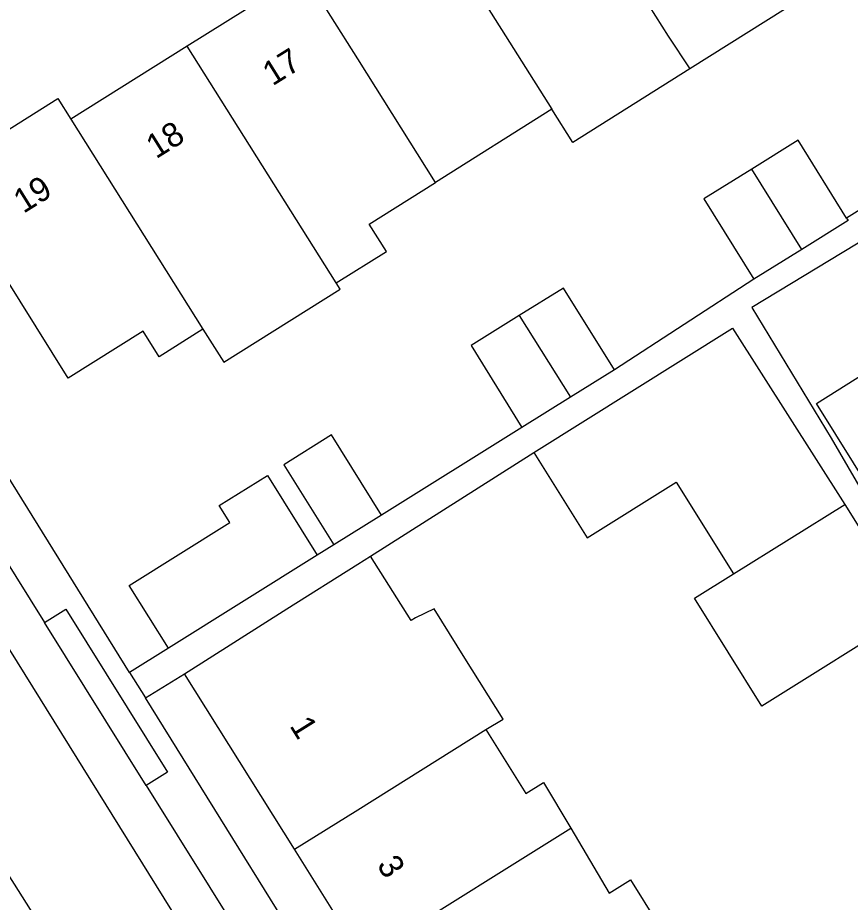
# Model space of a CAD drawing. Extents: x 159280 to 160375, y 384531 to 385872.
# Drawn here: x 159985.96 to 160020.34, y 385210.53 to 385247.04 of the extents above; entities that cross this region are included whole.
import ezdxf

# ---------------------------------------------------------------- set-up
doc = ezdxf.new("R2010")
doc.units = 0
for name, color, linetype in [('IMGEO_Pand', 7, 'Continuous'), ('IMGEO_Pand_nummerreeks', 7, 'Continuous'), ('IMGEO_Rijbaan_lokaal_open', 7, 'Continuous'), ('IMGEO_Voetpad_open', 7, 'Continuous')]:
    doc.layers.add(name, color=color, linetype=linetype)

msp = doc.modelspace()

# ---------------------------------------------------------------- linework, layer by layer
at = {"layer": 'IMGEO_Pand'}
for points in [[(160007.388, 385254.895), (160010.469, 385250), (160012.812, 385246.278), (160013.707, 385244.926)], [(160002.58, 385251.885), (160003.767, 385250), (160008.013, 385243.257)], [(160017.614, 385249.299), (160018.476, 385247.93), (160013.707, 385244.926)], [(159997.772, 385248.875), (159992.964, 385245.866)], [(160003.212, 385240.235), (160000, 385245.337), (159997.772, 385248.875)], [(159992.964, 385245.866), (159988.153, 385242.854)], [(159999.112, 385236.09), (159998.412, 385237.213), (159992.964, 385245.866)], [(160013.707, 385244.926), (160008.886, 385241.89), (160008.013, 385243.257)], [(159993.613, 385234.186), (159991.804, 385233.045), (159991.14, 385234.104), (159988.045, 385232.166), (159984.729, 385237.464), (159984.55, 385237.352), (159984.438, 385237.53), (159983.252, 385237.441), (159982.39, 385238.088), (159982.126, 385239.186), (159982.722, 385240.237), (159982.546, 385240.518), (159987.625, 385243.698), (159988.153, 385242.854)], [(160008.013, 385243.257), (160003.212, 385240.235)], [(159988.153, 385242.854), (159993.613, 385234.186)], [(160020.184, 385238.764), (160018.178, 385241.984), (160016.267, 385240.793)], [(160016.267, 385240.793), (160014.291, 385239.562), (160016.359, 385236.243)], [(160018.335, 385237.474), (160016.267, 385240.793)], [(159999.112, 385236.09), (160001.186, 385237.396), (160000.48, 385238.516), (160003.212, 385240.235)], [(160020.184, 385238.764), (160020.246, 385238.665), (160018.335, 385237.474)], [(160018.335, 385237.474), (160016.359, 385236.243)], [(159993.613, 385234.186), (159994.478, 385232.817), (159999.271, 385235.835), (159999.112, 385236.09)], [(160010.599, 385232.505), (160008.495, 385235.882), (160006.669, 385234.744)], [(160006.669, 385234.744), (160004.678, 385233.504), (160006.782, 385230.127)], [(160006.669, 385234.744), (160008.789, 385231.377)], [(160007.277, 385229.1), (160015.474, 385234.22), (160020.104, 385226.953)], [(160010.599, 385232.505), (160008.789, 385231.377)], [(160021.271, 385227.392), (160018.937, 385231.12), (160021.023, 385232.427), (160022.688, 385229.769), (160022.36, 385229.564), (160023.029, 385228.496)], [(160008.789, 385231.377), (160006.782, 385230.127)], [(160000.978, 385226.508), (159998.916, 385229.818), (159996.951, 385228.593), (159999.013, 385225.284)], [(160007.277, 385229.1), (160009.477, 385225.577), (160013.151, 385227.871), (160015.514, 385224.087)], [(159992.184, 385221.017), (159990.562, 385223.608), (159994.716, 385226.209), (159994.281, 385226.905), (159996.274, 385228.15), (159998.329, 385224.865)], [(160015.514, 385224.087), (160020.104, 385226.953)], [(160020.104, 385226.953), (160022.883, 385222.504)], [(160000.978, 385226.508), (159999.013, 385225.284)], [(159998.329, 385224.865), (159992.184, 385221.017)], [(159992.848, 385219.969), (159997.075, 385222.642), (160000, 385224.491), (160000.523, 385224.822)], [(160005.294, 385217.661), (160006.001, 385218.088), (160004.425, 385220.612), (160003.154, 385222.648), (160002.382, 385222.267), (160002.207, 385222.157), (160000.523, 385224.822)], [(160022.883, 385222.504), (160016.684, 385218.632), (160013.904, 385223.082), (160015.514, 385224.087)], [(159997.386, 385212.722), (159992.848, 385219.969)], [(159997.386, 385212.722), (160000, 385214.354), (160005.294, 385217.661)], [(160005.294, 385217.661), (160006.944, 385215.019), (160007.674, 385215.475), (160008.792, 385213.593)], [(160001.05, 385208.759), (160008.792, 385213.593)], [(160008.792, 385213.593), (160010.383, 385210.917), (160011.263, 385211.466), (160012.382, 385209.673)], [(160001.05, 385208.759), (160000.199, 385208.228), (160000, 385208.547), (159997.386, 385212.722)]]:
    msp.add_lwpolyline(points, dxfattribs=at)
at = {"layer": 'IMGEO_Rijbaan_lokaal_open'}
for points in [[(159997.749, 385201.476), (159976.303, 385235.963)], [(159973.857, 385230.177), (159987.477, 385208.674)]]:
    msp.add_lwpolyline(points, dxfattribs=at)
at = {"layer": 'IMGEO_Voetpad_open'}
for points in [[(160029.158, 385242.879), (160016.275, 385235.085), (160019.544, 385229.681), (160020.922, 385227.32), (160021.132, 385226.963), (160023.887, 385222.634), (160025.657, 385219.957), (160027.014, 385217.737), (160028.136, 385215.904), (160031.698, 385210.055), (160033.065, 385207.863), (160034.177, 385206.08), (160039.143, 385198.336)], [(160025.952, 385242.364), (160020.184, 385238.764)], [(159990.581, 385220.022), (159978.156, 385240.029), (159978.367, 385241.329)], [(159976.303, 385235.963), (159976.517, 385235.769), (159976.748, 385235.594), (159976.994, 385235.441), (159977.252, 385235.31), (159977.521, 385235.203), (159977.647, 385235.162), (159978.409, 385235.047), (159978.508, 385235.038), (159978.608, 385235.02), (159978.705, 385234.993), (159978.8, 385234.958), (159978.891, 385234.914), (159978.978, 385234.862), (159979.059, 385234.803), (159979.136, 385234.737), (159979.206, 385234.664), (159979.269, 385234.585), (159979.325, 385234.501), (159979.373, 385234.412), (159987.073, 385222.075)], [(160016.359, 385236.243), (160010.599, 385232.505)], [(160006.782, 385230.127), (160000.978, 385226.508)], [(160000.523, 385224.822), (160007.277, 385229.1)], [(159999.013, 385225.284), (159998.329, 385224.865)], [(159987.073, 385222.075), (159987.955, 385222.626), (159992.149, 385215.905), (159991.267, 385215.354)], [(159991.267, 385215.354), (159987.073, 385222.075)], [(159992.184, 385221.017), (159990.581, 385220.022)], [(159990.581, 385220.022), (159991.236, 385218.968)], [(159991.236, 385218.968), (159992.848, 385219.969)], [(160023.528, 385166.969), (160000, 385204.855), (159991.236, 385218.968)], [(159991.267, 385215.354), (159997.8, 385204.886), (159997.812, 385204.85), (159997.854, 385204.69), (159997.881, 385204.528), (159997.894, 385204.364), (159997.892, 385204.199), (159997.876, 385204.035), (159997.659, 385202.816), (159997.635, 385202.495), (159997.639, 385202.173), (159997.672, 385201.852), (159997.734, 385201.536), (159997.749, 385201.476)]]:
    msp.add_lwpolyline(points, dxfattribs=at)

# ---------------------------------------------------------------- texts
at = {"layer": 'IMGEO_Pand_nummerreeks'}
for s, rotation, p in [('17', 32.0455, (159996.484, 385244.199)), ('18', 32.0455, (159991.677, 385241.191)), ('19', 32.051, (159986.203, 385238.938)), ('1', 302.0532, (159997.167, 385217.819)), ('3', 301.9828, (160000.767, 385212.076))]:
    msp.add_text(s, height=1, rotation=rotation, dxfattribs=at).set_placement(p)

doc.saveas('drawing.dxf')
